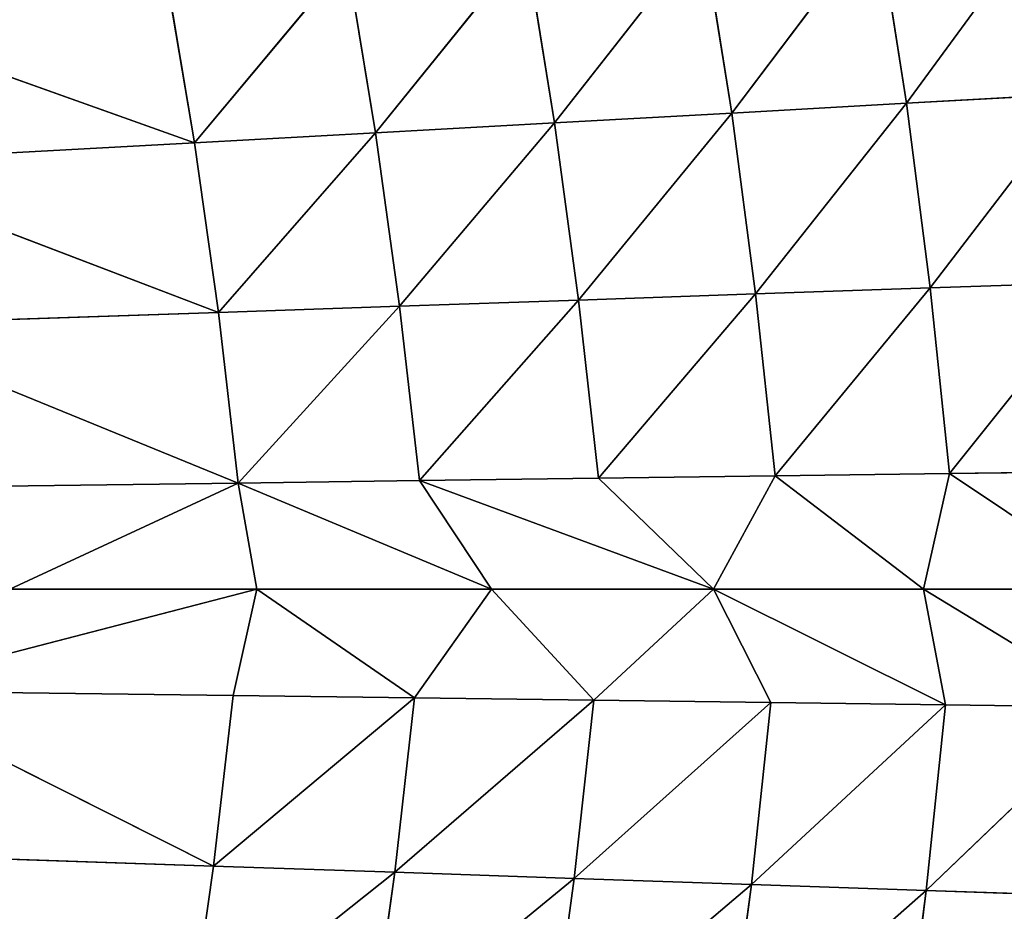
# Model space of a CAD drawing. Extents: x 0 to 605, y 0 to 400.
# Tile 1048 of 1056: x 500 to 525, y 192 to 214. Entities that reach past the tile are written whole.
import ezdxf

# ---------------------------------------------------------------- set-up
doc = ezdxf.new("R2010")
doc.units = 0
doc.header["$LTSCALE"] = 25.4
doc.layers.get('0').update_dxf_attribs({"linetype": 'CONTINUOUS'})

# ---------------------------------------------------------------- blocks, each defined once
blk = doc.blocks.new('ATLANTA610_-_S_STL')
at = {"color": 0}
for p, q in [((527.993, 47.37, 200.027), (523.034, 45.58, 200.027)), ((527.993, 47.37, 200.027), (523.034, 45.58, 200.027)), ((527.869, 47.333, 202.964), (523.034, 45.58, 200.027)), ((527.869, 47.333, 202.964), (523.034, 45.58, 200.027)), ((527.869, 47.333, 202.964), (523.105, 45.668, 207.529)), ((527.869, 47.333, 202.964), (523.105, 45.668, 207.529)), ((527.869, 47.333, 202.964), (523.583, 45.779, 202.907)), ((527.869, 47.333, 202.964), (523.583, 45.779, 202.907)), ((523.683, 45.814, 197.146), (527.993, 47.37, 200.027)), ((523.683, 45.814, 197.146), (527.993, 47.37, 200.027)), ((527.964, 47.369, 197.089), (523.683, 45.814, 197.146)), ((527.964, 47.369, 197.089), (523.683, 45.814, 197.146)), ((526.908, 47.149, 187.682), (522.612, 45.603, 187.921)), ((526.908, 47.149, 187.682), (522.612, 45.603, 187.921)), ((527.4, 47.218, 207.678), (523.105, 45.668, 207.529)), ((527.4, 47.218, 207.678), (523.105, 45.668, 207.529)), ((523.205, 45.703, 192.521), (527.495, 47.253, 192.373)), ((523.205, 45.703, 192.521), (527.495, 47.253, 192.373)), ((523.205, 45.703, 192.521), (526.908, 47.149, 187.682)), ((523.205, 45.703, 192.521), (526.908, 47.149, 187.682)), ((527.495, 47.253, 192.373), (523.683, 45.814, 197.146)), ((527.495, 47.253, 192.373), (523.683, 45.814, 197.146)), ((522.612, 45.603, 187.921), (526.2, 47.057, 183.018)), ((522.612, 45.603, 187.921), (526.2, 47.057, 183.018)), ((517.805, 43.856, 200.027), (523.583, 45.779, 202.907)), ((517.805, 43.856, 200.027), (523.583, 45.779, 202.907)), ((523.105, 45.668, 207.529), (518.152, 44.119, 211.885)), ((523.105, 45.668, 207.529), (518.152, 44.119, 211.885)), ((523.583, 45.779, 202.907), (518.748, 44.214, 207.379)), ((523.583, 45.779, 202.907), (518.748, 44.214, 207.379)), ((523.105, 45.668, 207.529), (518.748, 44.214, 207.379)), ((523.105, 45.668, 207.529), (518.748, 44.214, 207.379)), ((518.854, 44.248, 192.671), (523.205, 45.703, 192.521)), ((518.854, 44.248, 192.671), (523.205, 45.703, 192.521)), ((523.583, 45.779, 202.907), (519.233, 44.32, 202.849)), ((523.583, 45.779, 202.907), (519.233, 44.32, 202.849)), ((523.683, 45.814, 197.146), (519.339, 44.354, 197.203)), ((523.683, 45.814, 197.146), (519.339, 44.354, 197.203)), ((523.205, 45.703, 192.521), (519.339, 44.354, 197.203)), ((523.205, 45.703, 192.521), (519.339, 44.354, 197.203)), ((523.105, 45.668, 207.529), (522.512, 45.568, 212.127)), ((523.105, 45.668, 207.529), (522.512, 45.568, 212.127)), ((523.205, 45.703, 192.521), (522.612, 45.603, 187.921)), ((523.205, 45.703, 192.521), (522.612, 45.603, 187.921)), ((523.683, 45.814, 197.146), (523.034, 45.58, 200.027)), ((523.683, 45.814, 197.146), (523.034, 45.58, 200.027)), ((523.034, 45.58, 200.027), (523.583, 45.779, 202.907)), ((523.034, 45.58, 200.027), (523.583, 45.779, 202.907)), ((523.583, 45.779, 202.907), (523.105, 45.668, 207.529)), ((523.583, 45.779, 202.907), (523.105, 45.668, 207.529)), ((523.205, 45.703, 192.521), (523.683, 45.814, 197.146)), ((523.205, 45.703, 192.521), (523.683, 45.814, 197.146)), ((523.034, 45.58, 200.027), (517.805, 43.856, 200.027)), ((523.034, 45.58, 200.027), (517.805, 43.856, 200.027)), ((522.612, 45.603, 187.921), (518.258, 44.153, 188.163)), ((522.612, 45.603, 187.921), (518.258, 44.153, 188.163)), ((518.258, 44.153, 188.163), (521.901, 45.514, 183.348)), ((518.258, 44.153, 188.163), (521.901, 45.514, 183.348)), ((518.854, 44.248, 192.671), (522.612, 45.603, 187.921)), ((518.854, 44.248, 192.671), (522.612, 45.603, 187.921)), ((519.339, 44.354, 197.203), (523.034, 45.58, 200.027)), ((519.339, 44.354, 197.203), (523.034, 45.58, 200.027)), ((522.612, 45.603, 187.921), (521.901, 45.514, 183.348)), ((522.612, 45.603, 187.921), (521.901, 45.514, 183.348)), ((518.748, 44.214, 207.379), (513.736, 42.759, 211.641)), ((518.748, 44.214, 207.379), (513.736, 42.759, 211.641)), ((518.258, 44.153, 188.163), (513.848, 42.792, 188.407)), ((518.258, 44.153, 188.163), (513.848, 42.792, 188.407)), ((519.233, 44.32, 202.849), (514.335, 42.849, 207.228)), ((519.233, 44.32, 202.849), (514.335, 42.849, 207.228)), ((518.748, 44.214, 207.379), (514.335, 42.849, 207.228)), ((518.748, 44.214, 207.379), (514.335, 42.849, 207.228)), ((514.447, 42.883, 192.822), (518.854, 44.248, 192.671)), ((514.447, 42.883, 192.822), (518.854, 44.248, 192.671)), ((514.447, 42.883, 192.822), (518.258, 44.153, 188.163)), ((514.447, 42.883, 192.822), (518.258, 44.153, 188.163)), ((519.233, 44.32, 202.849), (514.825, 42.95, 202.791)), ((519.233, 44.32, 202.849), (514.825, 42.95, 202.791)), ((519.339, 44.354, 197.203), (514.937, 42.983, 197.261)), ((519.339, 44.354, 197.203), (514.937, 42.983, 197.261)), ((518.854, 44.248, 192.671), (514.937, 42.983, 197.261)), ((518.854, 44.248, 192.671), (514.937, 42.983, 197.261)), ((518.258, 44.153, 188.163), (517.546, 44.068, 183.681)), ((518.258, 44.153, 188.163), (517.546, 44.068, 183.681)), ((519.339, 44.354, 197.203), (517.805, 43.856, 200.027)), ((519.339, 44.354, 197.203), (517.805, 43.856, 200.027)), ((517.805, 43.856, 200.027), (519.233, 44.32, 202.849)), ((517.805, 43.856, 200.027), (519.233, 44.32, 202.849)), ((518.152, 44.119, 211.885), (518.748, 44.214, 207.379)), ((518.152, 44.119, 211.885), (518.748, 44.214, 207.379)), ((518.854, 44.248, 192.671), (518.258, 44.153, 188.163)), ((518.854, 44.248, 192.671), (518.258, 44.153, 188.163)), ((518.748, 44.214, 207.379), (519.233, 44.32, 202.849)), ((518.748, 44.214, 207.379), (519.233, 44.32, 202.849)), ((518.854, 44.248, 192.671), (519.339, 44.354, 197.203)), ((518.854, 44.248, 192.671), (519.339, 44.354, 197.203)), ((513.848, 42.792, 188.407), (517.546, 44.068, 183.681)), ((513.848, 42.792, 188.407), (517.546, 44.068, 183.681)), ((510.479, 41.696, 197.32), (517.805, 43.856, 200.027)), ((510.479, 41.696, 197.32), (517.805, 43.856, 200.027)), ((517.805, 43.856, 200.027), (512.276, 42.196, 200.027)), ((517.805, 43.856, 200.027), (512.276, 42.196, 200.027)), ((517.805, 43.856, 200.027), (514.825, 42.95, 202.791)), ((517.805, 43.856, 200.027), (514.825, 42.95, 202.791)), ((514.937, 42.983, 197.261), (517.805, 43.856, 200.027)), ((514.937, 42.983, 197.261), (517.805, 43.856, 200.027)), ((514.825, 42.95, 202.791), (509.868, 41.569, 207.075)), ((514.825, 42.95, 202.791), (509.868, 41.569, 207.075)), ((514.825, 42.95, 202.791), (510.362, 41.664, 202.732)), ((514.825, 42.95, 202.791), (510.362, 41.664, 202.732)), ((514.937, 42.983, 197.261), (510.479, 41.696, 197.32)), ((514.937, 42.983, 197.261), (510.479, 41.696, 197.32)), ((512.276, 42.196, 200.027), (514.825, 42.95, 202.791)), ((512.276, 42.196, 200.027), (514.825, 42.95, 202.791)), ((514.825, 42.95, 202.791), (514.335, 42.849, 207.228)), ((514.825, 42.95, 202.791), (514.335, 42.849, 207.228)), ((514.447, 42.883, 192.822), (514.937, 42.983, 197.261)), ((514.447, 42.883, 192.822), (514.937, 42.983, 197.261)), ((514.335, 42.849, 207.228), (509.268, 41.483, 211.394)), ((514.335, 42.849, 207.228), (509.268, 41.483, 211.394)), ((513.848, 42.792, 188.407), (509.386, 41.515, 188.653)), ((513.848, 42.792, 188.407), (509.386, 41.515, 188.653)), ((509.386, 41.515, 188.653), (513.137, 42.711, 184.017)), ((509.386, 41.515, 188.653), (513.137, 42.711, 184.017)), ((514.335, 42.849, 207.228), (509.868, 41.569, 207.075)), ((514.335, 42.849, 207.228), (509.868, 41.569, 207.075)), ((509.985, 41.601, 192.975), (514.447, 42.883, 192.822)), ((509.985, 41.601, 192.975), (514.447, 42.883, 192.822)), ((509.985, 41.601, 192.975), (513.848, 42.792, 188.407)), ((509.985, 41.601, 192.975), (513.848, 42.792, 188.407)), ((514.447, 42.883, 192.822), (510.479, 41.696, 197.32)), ((514.447, 42.883, 192.822), (510.479, 41.696, 197.32)), ((513.848, 42.792, 188.407), (513.137, 42.711, 184.017)), ((513.848, 42.792, 188.407), (513.137, 42.711, 184.017)), ((514.335, 42.849, 207.228), (513.736, 42.759, 211.641)), ((514.335, 42.849, 207.228), (513.736, 42.759, 211.641)), ((514.447, 42.883, 192.822), (513.848, 42.792, 188.407)), ((514.447, 42.883, 192.822), (513.848, 42.792, 188.407)), ((505.969, 40.489, 197.379), (512.276, 42.196, 200.027)), ((505.969, 40.489, 197.379), (512.276, 42.196, 200.027)), ((512.276, 42.196, 200.027), (506.43, 40.602, 200.027)), ((512.276, 42.196, 200.027), (506.43, 40.602, 200.027)), ((512.276, 42.196, 200.027), (510.362, 41.664, 202.732)), ((512.276, 42.196, 200.027), (510.362, 41.664, 202.732)), ((510.479, 41.696, 197.32), (512.276, 42.196, 200.027)), ((510.479, 41.696, 197.32), (512.276, 42.196, 200.027)), ((510.479, 41.696, 197.32), (505.969, 40.489, 197.379)), ((510.479, 41.696, 197.32), (505.969, 40.489, 197.379)), ((509.985, 41.601, 192.975), (510.479, 41.696, 197.32)), ((509.985, 41.601, 192.975), (510.479, 41.696, 197.32)), ((509.868, 41.569, 207.075), (504.751, 40.287, 211.145)), ((509.868, 41.569, 207.075), (504.751, 40.287, 211.145)), ((509.386, 41.515, 188.653), (504.875, 40.318, 188.902)), ((509.386, 41.515, 188.653), (504.875, 40.318, 188.902)), ((510.362, 41.664, 202.732), (505.35, 40.368, 206.921)), ((510.362, 41.664, 202.732), (505.35, 40.368, 206.921)), ((509.868, 41.569, 207.075), (505.35, 40.368, 206.921)), ((509.868, 41.569, 207.075), (505.35, 40.368, 206.921)), ((505.473, 40.399, 193.129), (509.985, 41.601, 192.975)), ((505.473, 40.399, 193.129), (509.985, 41.601, 192.975)), ((505.473, 40.399, 193.129), (509.386, 41.515, 188.653)), ((505.473, 40.399, 193.129), (509.386, 41.515, 188.653)), ((510.362, 41.664, 202.732), (505.845, 40.457, 202.673)), ((510.362, 41.664, 202.732), (505.845, 40.457, 202.673)), ((509.985, 41.601, 192.975), (505.969, 40.489, 197.379)), ((509.985, 41.601, 192.975), (505.969, 40.489, 197.379)), ((506.43, 40.602, 200.027), (510.362, 41.664, 202.732)), ((506.43, 40.602, 200.027), (510.362, 41.664, 202.732)), ((509.386, 41.515, 188.653), (508.678, 41.439, 184.357)), ((509.386, 41.515, 188.653), (508.678, 41.439, 184.357)), ((509.268, 41.483, 211.394), (509.868, 41.569, 207.075)), ((509.268, 41.483, 211.394), (509.868, 41.569, 207.075)), ((509.985, 41.601, 192.975), (509.386, 41.515, 188.653)), ((509.985, 41.601, 192.975), (509.386, 41.515, 188.653)), ((509.868, 41.569, 207.075), (510.362, 41.664, 202.732)), ((509.868, 41.569, 207.075), (510.362, 41.664, 202.732)), ((504.875, 40.318, 188.902), (508.678, 41.439, 184.357)), ((504.875, 40.318, 188.902), (508.678, 41.439, 184.357)), ((505.969, 40.489, 197.379), (496.306, 38.218, 193.441)), ((505.969, 40.489, 197.379), (496.306, 38.218, 193.441)), ((496.666, 38.267, 202.553), (506.43, 40.602, 200.027)), ((496.666, 38.267, 202.553), (506.43, 40.602, 200.027)), ((496.801, 38.297, 197.499), (505.969, 40.489, 197.379)), ((496.801, 38.297, 197.499), (505.969, 40.489, 197.379)), ((506.43, 40.602, 200.027), (500.277, 39.084, 200.027)), ((506.43, 40.602, 200.027), (500.277, 39.084, 200.027)), ((500.277, 39.084, 200.027), (505.969, 40.489, 197.379)), ((500.277, 39.084, 200.027), (505.969, 40.489, 197.379)), ((505.473, 40.399, 193.129), (505.969, 40.489, 197.379)), ((505.473, 40.399, 193.129), (505.969, 40.489, 197.379)), ((506.43, 40.602, 200.027), (505.845, 40.457, 202.673)), ((506.43, 40.602, 200.027), (505.845, 40.457, 202.673)), ((505.969, 40.489, 197.379), (506.43, 40.602, 200.027)), ((505.969, 40.489, 197.379), (506.43, 40.602, 200.027)), ((504.875, 40.318, 188.902), (495.021, 38.084, 185.393)), ((504.875, 40.318, 188.902), (495.021, 38.084, 185.393)), ((495.713, 38.147, 189.406), (505.473, 40.399, 193.129)), ((495.713, 38.147, 189.406), (505.473, 40.399, 193.129)), ((495.713, 38.147, 189.406), (504.875, 40.318, 188.902)), ((495.713, 38.147, 189.406), (504.875, 40.318, 188.902)), ((496.171, 38.189, 206.608), (505.35, 40.368, 206.921)), ((496.171, 38.189, 206.608), (505.35, 40.368, 206.921)), ((505.473, 40.399, 193.129), (496.306, 38.218, 193.441)), ((505.473, 40.399, 193.129), (496.306, 38.218, 193.441)), ((496.666, 38.267, 202.553), (505.845, 40.457, 202.673)), ((496.666, 38.267, 202.553), (505.845, 40.457, 202.673)), ((496.666, 38.267, 202.553), (505.35, 40.368, 206.921)), ((496.666, 38.267, 202.553), (505.35, 40.368, 206.921)), ((504.875, 40.318, 188.902), (504.17, 40.246, 184.699)), ((504.875, 40.318, 188.902), (504.17, 40.246, 184.699)), ((505.35, 40.368, 206.921), (504.751, 40.287, 211.145)), ((505.35, 40.368, 206.921), (504.751, 40.287, 211.145)), ((505.473, 40.399, 193.129), (504.875, 40.318, 188.902)), ((505.473, 40.399, 193.129), (504.875, 40.318, 188.902)), ((505.845, 40.457, 202.673), (505.35, 40.368, 206.921)), ((505.845, 40.457, 202.673), (505.35, 40.368, 206.921))]:
    blk.add_line(p, q, dxfattribs=at)
mesh = blk.add_polyface(dxfattribs=at)
corners = [(527.869, 47.333, 202.964), (527.993, 47.37, 200.027), (523.034, 45.58, 200.027)]
mesh.append_faces([[corners[k] for k in face] for face in [(0, 1, 2)]], dxfattribs={"color": 0})
mesh = blk.add_polyface(dxfattribs=at)
corners = [(527.993, 47.37, 200.027), (523.683, 45.814, 197.146), (523.034, 45.58, 200.027)]
mesh.append_faces([[corners[k] for k in face] for face in [(0, 1, 2)]], dxfattribs={"color": 0})
mesh = blk.add_polyface(dxfattribs=at)
corners = [(527.869, 47.333, 202.964), (523.034, 45.58, 200.027), (523.583, 45.779, 202.907)]
mesh.append_faces([[corners[k] for k in face] for face in [(0, 1, 2)]], dxfattribs={"color": 0})
mesh = blk.add_polyface(dxfattribs=at)
corners = [(527.4, 47.218, 207.678), (527.869, 47.333, 202.964), (523.105, 45.668, 207.529)]
mesh.append_faces([[corners[k] for k in face] for face in [(0, 1, 2)]], dxfattribs={"color": 0})
mesh = blk.add_polyface(dxfattribs=at)
corners = [(523.105, 45.668, 207.529), (527.869, 47.333, 202.964), (523.583, 45.779, 202.907)]
mesh.append_faces([[corners[k] for k in face] for face in [(0, 1, 2)]], dxfattribs={"color": 0})
mesh = blk.add_polyface(dxfattribs=at)
corners = [(527.993, 47.37, 200.027), (527.964, 47.369, 197.089), (523.683, 45.814, 197.146)]
mesh.append_faces([[corners[k] for k in face] for face in [(0, 1, 2)]], dxfattribs={"color": 0})
mesh = blk.add_polyface(dxfattribs=at)
corners = [(523.683, 45.814, 197.146), (527.964, 47.369, 197.089), (527.495, 47.253, 192.373)]
mesh.append_faces([[corners[k] for k in face] for face in [(0, 1, 2)]], dxfattribs={"color": 0})
mesh = blk.add_polyface(dxfattribs=at)
corners = [(526.813, 47.114, 212.367), (527.4, 47.218, 207.678), (522.512, 45.568, 212.127)]
mesh.append_faces([[corners[k] for k in face] for face in [(0, 1, 2)]], dxfattribs={"color": 0})
mesh = blk.add_polyface(dxfattribs=at)
corners = [(522.512, 45.568, 212.127), (527.4, 47.218, 207.678), (523.105, 45.668, 207.529)]
mesh.append_faces([[corners[k] for k in face] for face in [(0, 1, 2)]], dxfattribs={"color": 0})
mesh = blk.add_polyface(dxfattribs=at)
corners = [(523.205, 45.703, 192.521), (526.908, 47.149, 187.682), (522.612, 45.603, 187.921)]
mesh.append_faces([[corners[k] for k in face] for face in [(0, 1, 2)]], dxfattribs={"color": 0})
mesh = blk.add_polyface(dxfattribs=at)
corners = [(522.612, 45.603, 187.921), (526.908, 47.149, 187.682), (526.2, 47.057, 183.018)]
mesh.append_faces([[corners[k] for k in face] for face in [(0, 1, 2)]], dxfattribs={"color": 0})
mesh = blk.add_polyface(dxfattribs=at)
corners = [(523.205, 45.703, 192.521), (527.495, 47.253, 192.373), (526.908, 47.149, 187.682)]
mesh.append_faces([[corners[k] for k in face] for face in [(0, 1, 2)]], dxfattribs={"color": 0})
mesh = blk.add_polyface(dxfattribs=at)
corners = [(523.683, 45.814, 197.146), (527.495, 47.253, 192.373), (523.205, 45.703, 192.521)]
mesh.append_faces([[corners[k] for k in face] for face in [(0, 1, 2)]], dxfattribs={"color": 0})
mesh = blk.add_polyface(dxfattribs=at)
corners = [(522.612, 45.603, 187.921), (526.2, 47.057, 183.018), (521.901, 45.514, 183.348)]
mesh.append_faces([[corners[k] for k in face] for face in [(0, 1, 2)]], dxfattribs={"color": 0})
mesh = blk.add_polyface(dxfattribs=at)
corners = [(523.583, 45.779, 202.907), (523.034, 45.58, 200.027), (517.805, 43.856, 200.027)]
mesh.append_faces([[corners[k] for k in face] for face in [(0, 1, 2)]], dxfattribs={"color": 0})
mesh = blk.add_polyface(dxfattribs=at)
corners = [(523.583, 45.779, 202.907), (517.805, 43.856, 200.027), (519.233, 44.32, 202.849)]
mesh.append_faces([[corners[k] for k in face] for face in [(0, 1, 2)]], dxfattribs={"color": 0})
mesh = blk.add_polyface(dxfattribs=at)
corners = [(522.512, 45.568, 212.127), (523.105, 45.668, 207.529), (518.152, 44.119, 211.885)]
mesh.append_faces([[corners[k] for k in face] for face in [(0, 1, 2)]], dxfattribs={"color": 0})
mesh = blk.add_polyface(dxfattribs=at)
corners = [(518.152, 44.119, 211.885), (523.105, 45.668, 207.529), (518.748, 44.214, 207.379)]
mesh.append_faces([[corners[k] for k in face] for face in [(0, 1, 2)]], dxfattribs={"color": 0})
mesh = blk.add_polyface(dxfattribs=at)
corners = [(523.105, 45.668, 207.529), (523.583, 45.779, 202.907), (518.748, 44.214, 207.379)]
mesh.append_faces([[corners[k] for k in face] for face in [(0, 1, 2)]], dxfattribs={"color": 0})
mesh = blk.add_polyface(dxfattribs=at)
corners = [(518.748, 44.214, 207.379), (523.583, 45.779, 202.907), (519.233, 44.32, 202.849)]
mesh.append_faces([[corners[k] for k in face] for face in [(0, 1, 2)]], dxfattribs={"color": 0})
mesh = blk.add_polyface(dxfattribs=at)
corners = [(518.854, 44.248, 192.671), (523.205, 45.703, 192.521), (522.612, 45.603, 187.921)]
mesh.append_faces([[corners[k] for k in face] for face in [(0, 1, 2)]], dxfattribs={"color": 0})
mesh = blk.add_polyface(dxfattribs=at)
corners = [(519.339, 44.354, 197.203), (523.205, 45.703, 192.521), (518.854, 44.248, 192.671)]
mesh.append_faces([[corners[k] for k in face] for face in [(0, 1, 2)]], dxfattribs={"color": 0})
mesh = blk.add_polyface(dxfattribs=at)
corners = [(523.034, 45.58, 200.027), (523.683, 45.814, 197.146), (519.339, 44.354, 197.203)]
mesh.append_faces([[corners[k] for k in face] for face in [(0, 1, 2)]], dxfattribs={"color": 0})
mesh = blk.add_polyface(dxfattribs=at)
corners = [(519.339, 44.354, 197.203), (523.683, 45.814, 197.146), (523.205, 45.703, 192.521)]
mesh.append_faces([[corners[k] for k in face] for face in [(0, 1, 2)]], dxfattribs={"color": 0})
mesh = blk.add_polyface(dxfattribs=at)
corners = [(518.258, 44.153, 188.163), (521.901, 45.514, 183.348), (517.546, 44.068, 183.681)]
mesh.append_faces([[corners[k] for k in face] for face in [(0, 1, 2)]], dxfattribs={"color": 0})
mesh = blk.add_polyface(dxfattribs=at)
corners = [(523.034, 45.58, 200.027), (519.339, 44.354, 197.203), (517.805, 43.856, 200.027)]
mesh.append_faces([[corners[k] for k in face] for face in [(0, 1, 2)]], dxfattribs={"color": 0})
mesh = blk.add_polyface(dxfattribs=at)
corners = [(518.854, 44.248, 192.671), (522.612, 45.603, 187.921), (518.258, 44.153, 188.163)]
mesh.append_faces([[corners[k] for k in face] for face in [(0, 1, 2)]], dxfattribs={"color": 0})
mesh = blk.add_polyface(dxfattribs=at)
corners = [(518.258, 44.153, 188.163), (522.612, 45.603, 187.921), (521.901, 45.514, 183.348)]
mesh.append_faces([[corners[k] for k in face] for face in [(0, 1, 2)]], dxfattribs={"color": 0})
mesh = blk.add_polyface(dxfattribs=at)
corners = [(518.152, 44.119, 211.885), (518.748, 44.214, 207.379), (513.736, 42.759, 211.641)]
mesh.append_faces([[corners[k] for k in face] for face in [(0, 1, 2)]], dxfattribs={"color": 0})
mesh = blk.add_polyface(dxfattribs=at)
corners = [(513.736, 42.759, 211.641), (518.748, 44.214, 207.379), (514.335, 42.849, 207.228)]
mesh.append_faces([[corners[k] for k in face] for face in [(0, 1, 2)]], dxfattribs={"color": 0})
mesh = blk.add_polyface(dxfattribs=at)
corners = [(514.447, 42.883, 192.822), (518.258, 44.153, 188.163), (513.848, 42.792, 188.407)]
mesh.append_faces([[corners[k] for k in face] for face in [(0, 1, 2)]], dxfattribs={"color": 0})
mesh = blk.add_polyface(dxfattribs=at)
corners = [(513.848, 42.792, 188.407), (518.258, 44.153, 188.163), (517.546, 44.068, 183.681)]
mesh.append_faces([[corners[k] for k in face] for face in [(0, 1, 2)]], dxfattribs={"color": 0})
mesh = blk.add_polyface(dxfattribs=at)
corners = [(518.748, 44.214, 207.379), (519.233, 44.32, 202.849), (514.335, 42.849, 207.228)]
mesh.append_faces([[corners[k] for k in face] for face in [(0, 1, 2)]], dxfattribs={"color": 0})
mesh = blk.add_polyface(dxfattribs=at)
corners = [(514.335, 42.849, 207.228), (519.233, 44.32, 202.849), (514.825, 42.95, 202.791)]
mesh.append_faces([[corners[k] for k in face] for face in [(0, 1, 2)]], dxfattribs={"color": 0})
mesh = blk.add_polyface(dxfattribs=at)
corners = [(514.447, 42.883, 192.822), (518.854, 44.248, 192.671), (518.258, 44.153, 188.163)]
mesh.append_faces([[corners[k] for k in face] for face in [(0, 1, 2)]], dxfattribs={"color": 0})
mesh = blk.add_polyface(dxfattribs=at)
corners = [(514.937, 42.983, 197.261), (518.854, 44.248, 192.671), (514.447, 42.883, 192.822)]
mesh.append_faces([[corners[k] for k in face] for face in [(0, 1, 2)]], dxfattribs={"color": 0})
mesh = blk.add_polyface(dxfattribs=at)
corners = [(519.233, 44.32, 202.849), (517.805, 43.856, 200.027), (514.825, 42.95, 202.791)]
mesh.append_faces([[corners[k] for k in face] for face in [(0, 1, 2)]], dxfattribs={"color": 0})
mesh = blk.add_polyface(dxfattribs=at)
corners = [(517.805, 43.856, 200.027), (519.339, 44.354, 197.203), (514.937, 42.983, 197.261)]
mesh.append_faces([[corners[k] for k in face] for face in [(0, 1, 2)]], dxfattribs={"color": 0})
mesh = blk.add_polyface(dxfattribs=at)
corners = [(514.937, 42.983, 197.261), (519.339, 44.354, 197.203), (518.854, 44.248, 192.671)]
mesh.append_faces([[corners[k] for k in face] for face in [(0, 1, 2)]], dxfattribs={"color": 0})
mesh = blk.add_polyface(dxfattribs=at)
corners = [(513.848, 42.792, 188.407), (517.546, 44.068, 183.681), (513.137, 42.711, 184.017)]
mesh.append_faces([[corners[k] for k in face] for face in [(0, 1, 2)]], dxfattribs={"color": 0})
mesh = blk.add_polyface(dxfattribs=at)
corners = [(517.805, 43.856, 200.027), (514.937, 42.983, 197.261), (510.479, 41.696, 197.32)]
mesh.append_faces([[corners[k] for k in face] for face in [(0, 1, 2)]], dxfattribs={"color": 0})
mesh = blk.add_polyface(dxfattribs=at)
corners = [(517.805, 43.856, 200.027), (510.479, 41.696, 197.32), (512.276, 42.196, 200.027)]
mesh.append_faces([[corners[k] for k in face] for face in [(0, 1, 2)]], dxfattribs={"color": 0})
mesh = blk.add_polyface(dxfattribs=at)
corners = [(514.825, 42.95, 202.791), (517.805, 43.856, 200.027), (512.276, 42.196, 200.027)]
mesh.append_faces([[corners[k] for k in face] for face in [(0, 1, 2)]], dxfattribs={"color": 0})
mesh = blk.add_polyface(dxfattribs=at)
corners = [(514.335, 42.849, 207.228), (514.825, 42.95, 202.791), (509.868, 41.569, 207.075)]
mesh.append_faces([[corners[k] for k in face] for face in [(0, 1, 2)]], dxfattribs={"color": 0})
mesh = blk.add_polyface(dxfattribs=at)
corners = [(509.868, 41.569, 207.075), (514.825, 42.95, 202.791), (510.362, 41.664, 202.732)]
mesh.append_faces([[corners[k] for k in face] for face in [(0, 1, 2)]], dxfattribs={"color": 0})
mesh = blk.add_polyface(dxfattribs=at)
corners = [(514.825, 42.95, 202.791), (512.276, 42.196, 200.027), (510.362, 41.664, 202.732)]
mesh.append_faces([[corners[k] for k in face] for face in [(0, 1, 2)]], dxfattribs={"color": 0})
mesh = blk.add_polyface(dxfattribs=at)
corners = [(510.479, 41.696, 197.32), (514.937, 42.983, 197.261), (514.447, 42.883, 192.822)]
mesh.append_faces([[corners[k] for k in face] for face in [(0, 1, 2)]], dxfattribs={"color": 0})
mesh = blk.add_polyface(dxfattribs=at)
corners = [(509.386, 41.515, 188.653), (513.137, 42.711, 184.017), (508.678, 41.439, 184.357)]
mesh.append_faces([[corners[k] for k in face] for face in [(0, 1, 2)]], dxfattribs={"color": 0})
mesh = blk.add_polyface(dxfattribs=at)
corners = [(513.736, 42.759, 211.641), (514.335, 42.849, 207.228), (509.268, 41.483, 211.394)]
mesh.append_faces([[corners[k] for k in face] for face in [(0, 1, 2)]], dxfattribs={"color": 0})
mesh = blk.add_polyface(dxfattribs=at)
corners = [(509.268, 41.483, 211.394), (514.335, 42.849, 207.228), (509.868, 41.569, 207.075)]
mesh.append_faces([[corners[k] for k in face] for face in [(0, 1, 2)]], dxfattribs={"color": 0})
mesh = blk.add_polyface(dxfattribs=at)
corners = [(509.985, 41.601, 192.975), (513.848, 42.792, 188.407), (509.386, 41.515, 188.653)]
mesh.append_faces([[corners[k] for k in face] for face in [(0, 1, 2)]], dxfattribs={"color": 0})
mesh = blk.add_polyface(dxfattribs=at)
corners = [(509.386, 41.515, 188.653), (513.848, 42.792, 188.407), (513.137, 42.711, 184.017)]
mesh.append_faces([[corners[k] for k in face] for face in [(0, 1, 2)]], dxfattribs={"color": 0})
mesh = blk.add_polyface(dxfattribs=at)
corners = [(509.985, 41.601, 192.975), (514.447, 42.883, 192.822), (513.848, 42.792, 188.407)]
mesh.append_faces([[corners[k] for k in face] for face in [(0, 1, 2)]], dxfattribs={"color": 0})
mesh = blk.add_polyface(dxfattribs=at)
corners = [(510.479, 41.696, 197.32), (514.447, 42.883, 192.822), (509.985, 41.601, 192.975)]
mesh.append_faces([[corners[k] for k in face] for face in [(0, 1, 2)]], dxfattribs={"color": 0})
mesh = blk.add_polyface(dxfattribs=at)
corners = [(512.276, 42.196, 200.027), (510.479, 41.696, 197.32), (505.969, 40.489, 197.379)]
mesh.append_faces([[corners[k] for k in face] for face in [(0, 1, 2)]], dxfattribs={"color": 0})
mesh = blk.add_polyface(dxfattribs=at)
corners = [(512.276, 42.196, 200.027), (505.969, 40.489, 197.379), (506.43, 40.602, 200.027)]
mesh.append_faces([[corners[k] for k in face] for face in [(0, 1, 2)]], dxfattribs={"color": 0})
mesh = blk.add_polyface(dxfattribs=at)
corners = [(510.362, 41.664, 202.732), (512.276, 42.196, 200.027), (506.43, 40.602, 200.027)]
mesh.append_faces([[corners[k] for k in face] for face in [(0, 1, 2)]], dxfattribs={"color": 0})
mesh = blk.add_polyface(dxfattribs=at)
corners = [(505.969, 40.489, 197.379), (510.479, 41.696, 197.32), (509.985, 41.601, 192.975)]
mesh.append_faces([[corners[k] for k in face] for face in [(0, 1, 2)]], dxfattribs={"color": 0})
mesh = blk.add_polyface(dxfattribs=at)
corners = [(509.268, 41.483, 211.394), (509.868, 41.569, 207.075), (504.751, 40.287, 211.145)]
mesh.append_faces([[corners[k] for k in face] for face in [(0, 1, 2)]], dxfattribs={"color": 0})
mesh = blk.add_polyface(dxfattribs=at)
corners = [(504.751, 40.287, 211.145), (509.868, 41.569, 207.075), (505.35, 40.368, 206.921)]
mesh.append_faces([[corners[k] for k in face] for face in [(0, 1, 2)]], dxfattribs={"color": 0})
mesh = blk.add_polyface(dxfattribs=at)
corners = [(505.473, 40.399, 193.129), (509.386, 41.515, 188.653), (504.875, 40.318, 188.902)]
mesh.append_faces([[corners[k] for k in face] for face in [(0, 1, 2)]], dxfattribs={"color": 0})
mesh = blk.add_polyface(dxfattribs=at)
corners = [(504.875, 40.318, 188.902), (509.386, 41.515, 188.653), (508.678, 41.439, 184.357)]
mesh.append_faces([[corners[k] for k in face] for face in [(0, 1, 2)]], dxfattribs={"color": 0})
mesh = blk.add_polyface(dxfattribs=at)
corners = [(509.868, 41.569, 207.075), (510.362, 41.664, 202.732), (505.35, 40.368, 206.921)]
mesh.append_faces([[corners[k] for k in face] for face in [(0, 1, 2)]], dxfattribs={"color": 0})
mesh = blk.add_polyface(dxfattribs=at)
corners = [(505.35, 40.368, 206.921), (510.362, 41.664, 202.732), (505.845, 40.457, 202.673)]
mesh.append_faces([[corners[k] for k in face] for face in [(0, 1, 2)]], dxfattribs={"color": 0})
mesh = blk.add_polyface(dxfattribs=at)
corners = [(505.473, 40.399, 193.129), (509.985, 41.601, 192.975), (509.386, 41.515, 188.653)]
mesh.append_faces([[corners[k] for k in face] for face in [(0, 1, 2)]], dxfattribs={"color": 0})
mesh = blk.add_polyface(dxfattribs=at)
corners = [(505.969, 40.489, 197.379), (509.985, 41.601, 192.975), (505.473, 40.399, 193.129)]
mesh.append_faces([[corners[k] for k in face] for face in [(0, 1, 2)]], dxfattribs={"color": 0})
mesh = blk.add_polyface(dxfattribs=at)
corners = [(510.362, 41.664, 202.732), (506.43, 40.602, 200.027), (505.845, 40.457, 202.673)]
mesh.append_faces([[corners[k] for k in face] for face in [(0, 1, 2)]], dxfattribs={"color": 0})
mesh = blk.add_polyface(dxfattribs=at)
corners = [(504.875, 40.318, 188.902), (508.678, 41.439, 184.357), (504.17, 40.246, 184.699)]
mesh.append_faces([[corners[k] for k in face] for face in [(0, 1, 2)]], dxfattribs={"color": 0})
mesh = blk.add_polyface(dxfattribs=at)
corners = [(496.801, 38.297, 197.499), (505.969, 40.489, 197.379), (496.306, 38.218, 193.441)]
mesh.append_faces([[corners[k] for k in face] for face in [(0, 1, 2)]], dxfattribs={"color": 0})
mesh = blk.add_polyface(dxfattribs=at)
corners = [(505.969, 40.489, 197.379), (505.473, 40.399, 193.129), (496.306, 38.218, 193.441)]
mesh.append_faces([[corners[k] for k in face] for face in [(0, 1, 2)]], dxfattribs={"color": 0})
mesh = blk.add_polyface(dxfattribs=at)
corners = [(496.666, 38.267, 202.553), (506.43, 40.602, 200.027), (500.277, 39.084, 200.027)]
mesh.append_faces([[corners[k] for k in face] for face in [(0, 1, 2)]], dxfattribs={"color": 0})
mesh = blk.add_polyface(dxfattribs=at)
corners = [(505.845, 40.457, 202.673), (506.43, 40.602, 200.027), (496.666, 38.267, 202.553)]
mesh.append_faces([[corners[k] for k in face] for face in [(0, 1, 2)]], dxfattribs={"color": 0})
mesh = blk.add_polyface(dxfattribs=at)
corners = [(500.277, 39.084, 200.027), (505.969, 40.489, 197.379), (496.801, 38.297, 197.499)]
mesh.append_faces([[corners[k] for k in face] for face in [(0, 1, 2)]], dxfattribs={"color": 0})
mesh = blk.add_polyface(dxfattribs=at)
corners = [(506.43, 40.602, 200.027), (505.969, 40.489, 197.379), (500.277, 39.084, 200.027)]
mesh.append_faces([[corners[k] for k in face] for face in [(0, 1, 2)]], dxfattribs={"color": 0})
mesh = blk.add_polyface(dxfattribs=at)
corners = [(495.713, 38.147, 189.406), (504.875, 40.318, 188.902), (495.021, 38.084, 185.393)]
mesh.append_faces([[corners[k] for k in face] for face in [(0, 1, 2)]], dxfattribs={"color": 0})
mesh = blk.add_polyface(dxfattribs=at)
corners = [(504.875, 40.318, 188.902), (504.17, 40.246, 184.699), (495.021, 38.084, 185.393)]
mesh.append_faces([[corners[k] for k in face] for face in [(0, 1, 2)]], dxfattribs={"color": 0})
mesh = blk.add_polyface(dxfattribs=at)
corners = [(504.751, 40.287, 211.145), (496.171, 38.189, 206.608), (495.579, 38.118, 210.641)]
mesh.append_faces([[corners[k] for k in face] for face in [(0, 1, 2)]], dxfattribs={"color": 0})
mesh = blk.add_polyface(dxfattribs=at)
corners = [(505.473, 40.399, 193.129), (504.875, 40.318, 188.902), (495.713, 38.147, 189.406)]
mesh.append_faces([[corners[k] for k in face] for face in [(0, 1, 2)]], dxfattribs={"color": 0})
mesh = blk.add_polyface(dxfattribs=at)
corners = [(496.306, 38.218, 193.441), (505.473, 40.399, 193.129), (495.713, 38.147, 189.406)]
mesh.append_faces([[corners[k] for k in face] for face in [(0, 1, 2)]], dxfattribs={"color": 0})
mesh = blk.add_polyface(dxfattribs=at)
corners = [(505.35, 40.368, 206.921), (496.666, 38.267, 202.553), (496.171, 38.189, 206.608)]
mesh.append_faces([[corners[k] for k in face] for face in [(0, 1, 2)]], dxfattribs={"color": 0})
mesh = blk.add_polyface(dxfattribs=at)
corners = [(504.751, 40.287, 211.145), (505.35, 40.368, 206.921), (496.171, 38.189, 206.608)]
mesh.append_faces([[corners[k] for k in face] for face in [(0, 1, 2)]], dxfattribs={"color": 0})
mesh = blk.add_polyface(dxfattribs=at)
corners = [(505.35, 40.368, 206.921), (505.845, 40.457, 202.673), (496.666, 38.267, 202.553)]
mesh.append_faces([[corners[k] for k in face] for face in [(0, 1, 2)]], dxfattribs={"color": 0})

msp = doc.modelspace()

# ---------------------------------------------------------------- block references
at = {"color": 254, "extrusion": (0, -1, 5.55112e-17)}
msp.add_blockref('ATLANTA610_-_S_STL', (-0.269, -0.066, -399.883), dxfattribs=at)

doc.saveas('drawing.dxf')
